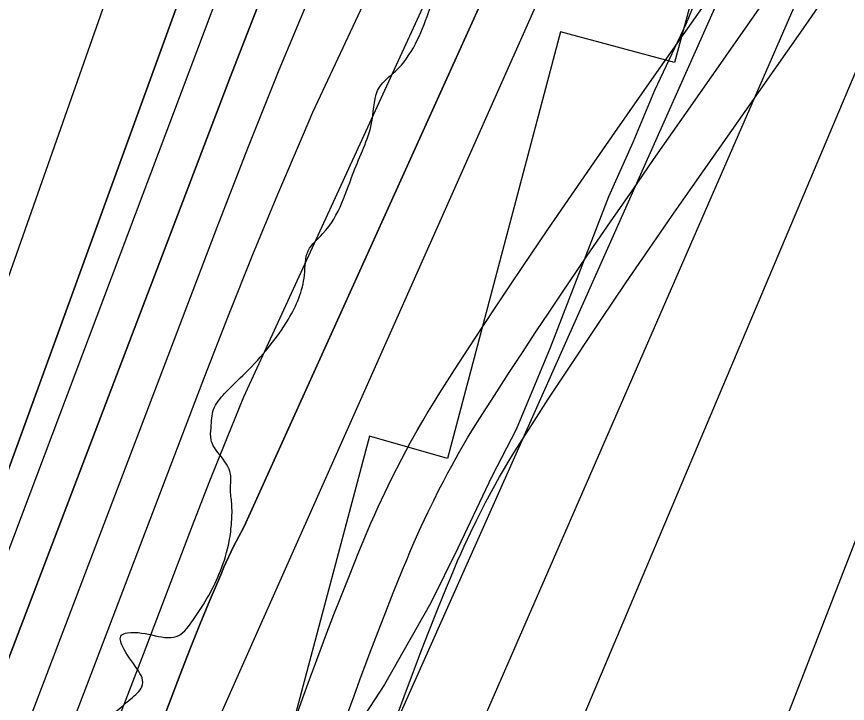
# Model space of a CAD drawing. Extents: x 3279314 to 3317160, y 734079 to 759431.
# Drawn here: x 3311127.7 to 3311391.1, y 742444.3 to 742662.2 of the extents above; entities that cross this region are included whole.
import ezdxf

# ---------------------------------------------------------------- set-up
doc = ezdxf.new("R2010")
doc.units = 0
for name, color, linetype in [('V-RIVR-EDGE', 7, 'Continuous'), ('V-ROAD-CNTR', 7, 'Continuous'), ('V-RRAP-RVMT', 7, 'Continuous'), ('V-SITE-VEGE', 7, 'Continuous'), ('V-TOPO-DPTH', 7, 'Continuous'), ('V-TOPO-MAJR', 7, 'Continuous'), ('V-TOPO-MINR', 7, 'Continuous'), ('V-TOPO-WATR', 7, 'Continuous'), ('V-WETL-SWMP', 7, 'Continuous')]:
    doc.layers.add(name, color=color, linetype=linetype)

msp = doc.modelspace()

# ---------------------------------------------------------------- linework, layer by layer
at = {"layer": 'V-RIVR-EDGE'}
msp.add_spline([(3310747.15, 741422.06), (3310761.27, 741436.93), (3310772.16, 741448.54), (3310772.95, 741451.64), (3310772.56, 741453.19), (3310772.21, 741467.15), (3310772.61, 741472.19), (3310775.33, 741474.12), (3310776.11, 741477.23), (3310778.06, 741481.1), (3310778.46, 741484.98), (3310773.05, 741494.68), (3310773.84, 741499.34), (3310775.79, 741504.37), (3310780.07, 741508.63), (3310785.89, 741512.1), (3310795.63, 741530.31), (3310825.21, 741572.12), (3310845.06, 741601.54), (3310855.18, 741615.48), (3310863.33, 741620.88), (3310868.4, 741629.02), (3310883.19, 741654.19), (3310883.99, 741660.39), (3310891, 741675.88), (3310896.85, 741688.67), (3310901.53, 741697.96), (3310902.33, 741706.1), (3310905.45, 741716.18), (3310909.36, 741728.58), (3310914.03, 741736.71), (3310917.53, 741740.19), (3310923, 741754.53), (3310933.94, 741786.3), (3310941.35, 741805.29), (3310953.85, 741842.87), (3310965.15, 741864.56), (3310977.64, 741894.39), (3310990.11, 741919.18), (3311002.96, 741940.86), (3311006.46, 741946.29), (3311012.68, 741950.15), (3311016.96, 741957.12), (3311022.03, 741967.58), (3311022.04, 741972.23), (3311022.06, 741982.31), (3311022.86, 741990.84), (3311027.17, 742006.73), (3311033.04, 742029.98), (3311035.01, 742042.78), (3311036.22, 742059.84), (3311037.05, 742082.33), (3311037.48, 742099.39), (3311041.77, 742109.85), (3311041.78, 742116.06), (3311042.18, 742121.1), (3311045.29, 742122.64), (3311048.4, 742124.57), (3311051.13, 742129.99), (3311053.47, 742138.91), (3311056.59, 742142), (3311058.53, 742145.1), (3311058.94, 742155.18), (3311061.67, 742160.6), (3311067.12, 742166.02), (3311068.72, 742186.57), (3311068.74, 742196.26), (3311069.14, 742198.98), (3311072.24, 742201.68), (3311075.36, 742205.17), (3311079.24, 742207.48), (3311086.67, 742233.45), (3311085.13, 742236.17), (3311085.14, 742242.37), (3311089.43, 742249.73), (3311096.04, 742257.47), (3311105.36, 742263.26), (3311103.82, 742266.37), (3311108.48, 742271.01), (3311115.88, 742281.85), (3311117.83, 742289.22), (3311122.13, 742302.39), (3311129.54, 742317.5), (3311134.99, 742326.4), (3311141.62, 742341.12), (3311152.54, 742368.24), (3311150.24, 742377.17), (3311150.64, 742380.66), (3311162.31, 742395.36), (3311161.53, 742395.75), (3311151.07, 742400.04), (3311148.76, 742405.09), (3311149.94, 742412.46), (3311150.35, 742423.7), (3311155.04, 742437.26), (3311163.98, 742445.77), (3311167.48, 742449.64), (3311161.31, 742462.46), (3311160.93, 742465.95), (3311162.87, 742466.72), (3311179.16, 742465.9), (3311183.82, 742470.93), (3311192.39, 742486.42), (3311195.13, 742495.72), (3311195.92, 742501.93), (3311195.94, 742507.74), (3311195.56, 742512.4), (3311195.57, 742517.05), (3311192.1, 742523.26), (3311189.39, 742527.93), (3311189.4, 742531.8), (3311190.19, 742537.62), (3311193.69, 742542.65), (3311200.3, 742549.23), (3311213.92, 742566.26), (3311218.99, 742580.21), (3311220.18, 742587.96), (3311224.84, 742593.38), (3311234.98, 742613.9), (3311240.45, 742629.4), (3311242.8, 742639.87), (3311247.85, 742644.9), (3311258.37, 742663.49), (3311264.22, 742676.66), (3311266.55, 742679.75), (3311284.03, 742689.02), (3311288.31, 742696.37), (3311293.38, 742706.45), (3311294.17, 742715.36), (3311293.8, 742720.79), (3311295.36, 742724.28), (3311298.86, 742729.7), (3311303.16, 742743.65), (3311303.18, 742751.79), (3311303.59, 742757.22), (3311304.76, 742763.42), (3311309.83, 742773.88), (3311319.58, 742795.58), (3311324.64, 742802.16), (3311332.42, 742814.55), (3311339.81, 742819.96), (3311347.2, 742828.47), (3311350.71, 742838.16), (3311350.72, 742842.42), (3311349.58, 742850.57), (3311349.98, 742855.22), (3311352.71, 742861.81), (3311361.28, 742877.3), (3311366.72, 742882.33), (3311372.18, 742893.95), (3311375.31, 742905.19), (3311388.96, 742936.95), (3311408.46, 742981.89), (3311418.2, 743001.25), (3311424.81, 743008.61), (3311432.6, 743021), (3311438.45, 743033.39), (3311438.07, 743037.27), (3311433.43, 743043.1), (3311433.83, 743046.59), (3311437.33, 743050.07), (3311441.6, 743052), (3311445.88, 743057.03), (3311448.63, 743073.31), (3311456.81, 743089.19), (3311472.38, 743112.03), (3311480.95, 743125.97), (3311482.91, 743136.44), (3311492.26, 743150.76), (3311492.65, 743155.42), (3311492.67, 743160.07), (3311495.77, 743161.61), (3311500.43, 743161.99), (3311508.6, 743173.22), (3311523.01, 743197.22), (3311534.32, 743223.95), (3311544.45, 743244.87), (3311561.99, 743278.57), (3311577.18, 743305.29), (3311604.83, 743353.31), (3311621.21, 743390.49), (3311639.14, 743426.13), (3311651.2, 743442.39), (3311662.88, 743461.36), (3311672.23, 743477.24), (3311680.45, 743507.46), (3311680.88, 743525.69), (3311684.8, 743542.74), (3311697.32, 743588.47), (3311707.1, 743621.02), (3311721.14, 743655.89), (3311734.41, 743686.5), (3311736.38, 743700.06), (3311739.9, 743713.24), (3311739.93, 743722.94), (3311739.94, 743727.59), (3311741.49, 743729.91), (3311746.17, 743737.27), (3311747.35, 743747.74), (3311748.93, 743755.49), (3311752.05, 743766.34), (3311755.59, 743785.72), (3311758.35, 743802), (3311760.7, 743811.3), (3311763.81, 743814.79), (3311768.47, 743818.26), (3311774.69, 743822.9), (3311780.53, 743834.52), (3311784.45, 743850.41), (3311786.46, 743878.33), (3311787.65, 743888.8), (3311789.21, 743891.9), (3311789.61, 743900.04), (3311789.24, 743905.86), (3311786.94, 743916.72), (3311786.19, 743926.81), (3311786.21, 743936.5), (3311791.67, 743946.57), (3311801.41, 743965.94), (3311807.65, 743981.05), (3311809.63, 743995.78), (3311810.84, 744015.94), (3311809.34, 744037.27), (3311800.08, 744055.13), (3311797.77, 744062.12), (3311797.79, 744068.33), (3311798.19, 744076.08), (3311793.94, 744081.13), (3311782.74, 744099.39), (3311771.54, 744118.03), (3311765.4, 744143.25), (3311761.57, 744163.04), (3311761.21, 744176.23), (3311763.57, 744188.24), (3311763.73, 744251.84), (3311761.87, 744283.64), (3311758.45, 744312.74), (3311753.47, 744337.18), (3311747.32, 744362.02), (3311746.96, 744373.26), (3311744.68, 744392.66), (3311742.01, 744411.28), (3311738.17, 744425.25), (3311736.65, 744435.73), (3311732.02, 744447.76), (3311725.49, 744470.66), (3311719.34, 744494.71), (3311717.06, 744513.33), (3311705.96, 744572.31), (3311696.76, 744617.7), (3311694.49, 744640.2), (3311694.53, 744654.16), (3311703.54, 744690.59), (3311707.88, 744720.06), (3311710.67, 744750.69), (3311711.89, 744773.56), (3311709.62, 744797.23), (3311706.57, 744820.11), (3311700.78, 744830.6), (3311700.41, 744838.36), (3311702.4, 744857.74), (3311707.54, 744896.12), (3311711.09, 744922.87), (3311725.17, 744972.09), (3311744.31, 745024.39), (3311756.41, 745056.94), (3311759.15, 745068.95), (3311759.57, 745082.52), (3311759.65, 745112), (3311754.68, 745143.42), (3311747.79, 745176.79), (3311742.05, 745210.93), (3311741.31, 745224.51), (3311742.13, 745240.4), (3311741.4, 745260.96), (3311735.26, 745285.79), (3311730.24, 745296.28), (3311724.07, 745311.03), (3311721.77, 745321.5), (3311718.33, 745338.58), (3311704.47, 745381.66), (3311698.68, 745391.37), (3311697.52, 745395.64), (3311694.47, 745413.87), (3311694.48, 745418.52), (3311698.37, 745424.72), (3311703.83, 745435.56), (3311704.24, 745445.26), (3311703.1, 745454.18), (3311703.12, 745461.94), (3311703.15, 745473.18), (3311702.03, 745491.41), (3311702.44, 745502.66), (3311704.05, 745524.76), (3311702.54, 745540.66), (3311698.7, 745556.57), (3311694.07, 745565.5), (3311683.25, 745580.65), (3311676.28, 745585.32), (3311673.96, 745589.59), (3311673.98, 745597.35), (3311671.69, 745612.87), (3311671.7, 745617.91), (3311673.27, 745623.34), (3311672.9, 745629.15), (3311669.43, 745637.69), (3311666.72, 745640.03), (3311662.07, 745643.14), (3311657.03, 745644.32), (3311648.5, 745643.17), (3311641.91, 745645.13), (3311638.43, 745648.63), (3311636.51, 745655.61), (3311631.51, 745675.4), (3311626.14, 745696.36), (3311621.54, 745718.48), (3311619.31, 745758.04), (3311618.96, 745773.94), (3311619.37, 745782.47), (3311620.16, 745790.22), (3311620.57, 745799.14), (3311621.38, 745810), (3311621.02, 745821.63), (3311618.73, 745835.6), (3311611.04, 745862.76), (3311604.48, 745877.52), (3311597.54, 745894.21), (3311590.61, 745914.39), (3311586.38, 745928.36), (3311565.19, 745983.48), (3311553.63, 746012.99), (3311544.78, 746042.48), (3311533.99, 746070.04), (3311521.28, 746106.53), (3311510.15, 746151.93), (3311505.19, 746184.51), (3311496.37, 746224.87), (3311490.22, 746250.48), (3311484.08, 746273.76), (3311478.31, 746293.17), (3311471, 746317.23), (3311471.42, 746330.8), (3311471.45, 746343.21), (3311471.47, 746351.74), (3311473.82, 746360.27), (3311476.93, 746363.36), (3311479.66, 746369.17), (3311482.4, 746378.08), (3311481.3, 746405.23), (3311479.4, 746420.75), (3311474.01, 746438.6), (3311466.69, 746454.91), (3311460.5, 746461.13), (3311455.86, 746468.12), (3311452, 746477.05), (3311449.7, 746486.36), (3311444.7, 746501.5), (3311438.9, 746511.21), (3311428.07, 746521.32), (3311424.97, 746523.65), (3311423.05, 746528.7), (3311419.2, 746539.95), (3311414.56, 746547.72), (3311409.92, 746553.55), (3311400.25, 746564.04), (3311389.43, 746577.64), (3311381.69, 746585.81), (3311379.76, 746588.14), (3311379.38, 746592.02), (3311373.99, 746605.99), (3311366.29, 746629.28), (3311359.73, 746641.71), (3311346.97, 746656.09), (3311338.85, 746669.29), (3311329.22, 746695.3), (3311318.42, 746718.59), (3311316.9, 746728.68), (3311312.66, 746739.55), (3311306.51, 746761.67), (3311297.26, 746785.35), (3311290.32, 746803.2), (3311282.59, 746811.75), (3311274.09, 746825.35), (3311272.95, 746836.6), (3311269.12, 746852.89), (3311251.75, 746888.62), (3311235.93, 746920.45), (3311213.94, 746964.72), (3311200.05, 746995), (3311194.29, 747019.45), (3311190.45, 747034.58), (3311185.04, 747041.19), (3311184.66, 747044.68), (3311184.3, 747056.31), (3311182.77, 747064.46), (3311176.22, 747081.54), (3311170.07, 747103.27), (3311165.07, 747118.41), (3311158.51, 747132.39), (3311154.66, 747146.36), (3311151.59, 747156.83), (3311148.89, 747164.21), (3311146.21, 747178.18), (3311143.91, 747189.82), (3311142.78, 747203.39), (3311139.32, 747215.04), (3311130.06, 747234.45), (3311113.14, 747290.33), (3311105.06, 747316.34)], degree=3, dxfattribs=at)
at = {"layer": 'V-ROAD-CNTR'}
for points in [[(3311216.13, 742439.51), (3311218.51, 742446.15), (3311220.62, 742451.95), (3311222.49, 742457.03), (3311225.81, 742465.88), (3311228.35, 742472.53), (3311230.29, 742477.52), (3311233.23, 742484.97), (3311236.23, 742492.42), (3311237.58, 742495.67), (3311238.86, 742498.72), (3311240.09, 742501.56), (3311241.27, 742504.22), (3311242.41, 742506.73), (3311244.56, 742511.34), (3311246.52, 742515.37), (3311248.28, 742518.89), (3311249.85, 742521.95), (3311251.26, 742524.61), (3311252.53, 742526.96), (3311254.76, 742530.96), (3311256.5, 742533.98), (3311257.84, 742536.25), (3311259.87, 742539.59), (3311261.93, 742542.88), (3311266.61, 742550.18), (3311271.15, 742557.19), (3311275.58, 742563.96), (3311279.9, 742570.49), (3311284.1, 742576.79), (3311288.2, 742582.89), (3311296.15, 742594.63), (3311303.66, 742605.6), (3311310.74, 742615.84), (3311317.39, 742625.42), (3311329.88, 742643.3), (3311351.72, 742674.51)], [(3311248.79, 742441.64), (3311250.61, 742446.58), (3311253.87, 742455.26), (3311256.34, 742461.74), (3311258.22, 742466.58), (3311261.1, 742473.85), (3311264.01, 742481.1), (3311265.26, 742484.11), (3311266.44, 742486.91), (3311267.57, 742489.52), (3311268.65, 742491.96), (3311269.67, 742494.2), (3311271.66, 742498.46), (3311273.43, 742502.12), (3311275.02, 742505.3), (3311276.44, 742508.06), (3311277.71, 742510.45), (3311278.83, 742512.52), (3311280.87, 742516.17), (3311282.42, 742518.86), (3311283.58, 742520.84), (3311285.4, 742523.84), (3311287.28, 742526.83), (3311291.83, 742533.93), (3311296.29, 742540.82), (3311300.65, 742547.47), (3311304.9, 742553.9), (3311309.04, 742560.11), (3311313.07, 742566.12), (3311320.94, 742577.74), (3311328.38, 742588.6), (3311335.4, 742598.76), (3311342.01, 742608.27), (3311354.46, 742626.11), (3311376.32, 742657.33), (3311384.51, 742669.09)], [(3311232.62, 742441.05), (3311234.71, 742446.79), (3311236.55, 742451.81), (3311239.84, 742460.57), (3311242.35, 742467.13), (3311244.26, 742472.05), (3311247.16, 742479.41), (3311250.12, 742486.76), (3311251.42, 742489.89), (3311252.65, 742492.81), (3311253.83, 742495.54), (3311254.96, 742498.09), (3311256.04, 742500.46), (3311258.11, 742504.9), (3311259.97, 742508.75), (3311261.65, 742512.09), (3311263.15, 742515), (3311264.49, 742517.53), (3311265.68, 742519.74), (3311267.82, 742523.57), (3311269.46, 742526.42), (3311270.71, 742528.55), (3311272.64, 742531.71), (3311274.6, 742534.86), (3311279.22, 742542.06), (3311283.72, 742549.01), (3311288.12, 742555.71), (3311292.4, 742562.19), (3311296.57, 742568.45), (3311300.63, 742574.5), (3311308.55, 742586.19), (3311316.02, 742597.1), (3311323.07, 742607.3), (3311329.7, 742616.84), (3311342.17, 742634.7), (3311364.02, 742665.92)], [(3311232.62, 742441.05), (3311234.71, 742446.79), (3311236.55, 742451.81), (3311239.84, 742460.57), (3311242.35, 742467.13), (3311244.26, 742472.05), (3311247.16, 742479.41), (3311250.12, 742486.76), (3311251.42, 742489.89), (3311252.65, 742492.81), (3311253.83, 742495.54), (3311254.96, 742498.09), (3311256.04, 742500.46), (3311258.11, 742504.9), (3311259.97, 742508.75), (3311261.65, 742512.09), (3311263.15, 742515), (3311264.49, 742517.53), (3311265.68, 742519.74), (3311267.82, 742523.57), (3311269.46, 742526.42), (3311270.71, 742528.55), (3311272.64, 742531.71), (3311274.6, 742534.86), (3311279.22, 742542.06), (3311283.72, 742549.01), (3311288.12, 742555.71), (3311292.4, 742562.19), (3311296.57, 742568.45), (3311300.63, 742574.5), (3311308.55, 742586.19), (3311316.02, 742597.1), (3311323.07, 742607.3), (3311329.7, 742616.84), (3311342.17, 742634.7), (3311364.02, 742665.92)]]:
    msp.add_lwpolyline(points, dxfattribs=at)
at = {"layer": 'V-RRAP-RVMT'}
for p, q in [((3311372.88, 742783.66), (3311336.32, 742647.68)), ((3311300.16, 742657.39), (3311264.36, 742522.01)), ((3311336.32, 742647.68), (3311300.16, 742657.39)), ((3311239.64, 742529.11), (3311203.18, 742392.24)), ((3311264.36, 742522.01), (3311239.64, 742529.11))]:
    msp.add_line(p, q, dxfattribs=at)
at = {"layer": 'V-SITE-VEGE'}
for p, q in [((3311345.42, 742673.34), (3311340.03, 742659.99)), ((3311340.03, 742659.99), (3311330, 742638.79)), ((3311330, 742638.79), (3311323.07, 742622.3)), ((3311323.07, 742622.3), (3311315.37, 742605.02)), ((3311315.37, 742605.02), (3311296.91, 742557.14)), ((3311296.91, 742557.14), (3311286.13, 742531.24)), ((3311286.13, 742531.24), (3311278.4, 742516.31)), ((3311278.4, 742516.31), (3311267.6, 742493.54)), ((3311267.6, 742493.54), (3311259.11, 742476.26)), ((3311259.11, 742476.26), (3311244.42, 742450.33)), ((3311244.42, 742450.33), (3311233.57, 742433.81))]:
    msp.add_line(p, q, dxfattribs=at)
at = {"layer": 'V-TOPO-DPTH'}
for points in [[(3311655.74, 743608.23), (3311287.17, 742845.58), (3311273.57, 742823.73), (3311261.5, 742801), (3311250.46, 742777.67), (3311244.88, 742764.74), (3311232.02, 742734.43), (3311219.42, 742704), (3311207.23, 742673.42), (3311195.3, 742642.72), (3311115.76, 742434.06), (3311110.61, 742420.71), (3311105.39, 742407.39), (3311100.05, 742394.12), (3311094.64, 742380.88), (3310637.07, 741273.78)], [(3311655.74, 743608.23), (3311287.17, 742845.58), (3311273.57, 742823.73), (3311261.5, 742801), (3311250.46, 742777.67), (3311244.88, 742764.74), (3311232.02, 742734.43), (3311219.42, 742704), (3311207.23, 742673.42), (3311195.3, 742642.72), (3311115.76, 742434.06), (3311110.61, 742420.71), (3311105.39, 742407.39), (3311100.05, 742394.12), (3311094.64, 742380.88), (3310637.07, 741273.78)], [(3310513.38, 741243.62), (3311048.55, 742381.01), (3311057.32, 742400.22), (3311065.79, 742419.57), (3311073.8, 742439.1), (3311081.51, 742458.77), (3311088.93, 742478.56), (3311096.25, 742498.38), (3311103.43, 742518.25), (3311110.51, 742538.16), (3311214.14, 742832.61), (3311233.64, 742886.2), (3311253.89, 742939.49), (3311275.26, 742992.34), (3311297.39, 743044.9), (3311570.82, 743595.19)], [(3310513.38, 741243.62), (3311048.55, 742381.01), (3311057.32, 742400.22), (3311065.79, 742419.57), (3311073.8, 742439.1), (3311081.51, 742458.77), (3311088.93, 742478.56), (3311096.25, 742498.38), (3311103.43, 742518.25), (3311110.51, 742538.16), (3311214.14, 742832.61), (3311233.64, 742886.2), (3311253.89, 742939.49), (3311275.26, 742992.34), (3311297.39, 743044.9), (3311570.82, 743595.19)], [(3310624.05, 741206.89), (3310732.31, 741449.7), (3310789.15, 741578.74), (3310845.19, 741708.12), (3310900.03, 741838.01), (3310954.09, 741968.25), (3311110.08, 742348.97), (3311120.42, 742374.48), (3311130.63, 742400.04), (3311140.66, 742425.67), (3311150.56, 742451.36), (3311187.44, 742548.13), (3311194.95, 742567.45), (3311202.63, 742586.71), (3311210.56, 742605.87), (3311218.66, 742624.96), (3311221.67, 742631.92), (3311228.86, 742647.21), (3311668.44, 743585.66)], [(3310624.05, 741206.89), (3310732.31, 741449.7), (3310789.15, 741578.74), (3310845.19, 741708.12), (3310900.03, 741838.01), (3310954.09, 741968.25), (3311110.08, 742348.97), (3311120.42, 742374.48), (3311130.63, 742400.04), (3311140.66, 742425.67), (3311150.56, 742451.36), (3311187.44, 742548.13), (3311194.95, 742567.45), (3311202.63, 742586.71), (3311210.56, 742605.87), (3311218.66, 742624.96), (3311221.67, 742631.92), (3311228.86, 742647.21), (3311668.44, 743585.66)], [(3310579.27, 741266.94), (3310800.11, 741744.33), (3310850.31, 741854.68), (3310899.56, 741965.45), (3310947.39, 742076.83), (3310994.28, 742188.63), (3311083.25, 742404.63), (3311084.91, 742408.75), (3311086.55, 742412.88), (3311088.13, 742417.04), (3311089.67, 742421.2), (3311204.45, 742736.83), (3311220.25, 742779.1), (3311236.54, 742821.17), (3311253.57, 742862.95), (3311271.09, 742904.53), (3311279.81, 742924.72), (3311294.43, 742955.43), (3311581.53, 743579.57)], [(3311581.53, 743579.57), (3311294.43, 742955.43), (3311279.81, 742924.72), (3311271.09, 742904.53), (3311253.57, 742862.95), (3311236.54, 742821.17), (3311220.25, 742779.1), (3311204.45, 742736.83), (3311089.67, 742421.2), (3311088.13, 742417.04), (3311086.55, 742412.88), (3311084.91, 742408.75), (3311083.25, 742404.63), (3310994.28, 742188.63), (3310947.39, 742076.83), (3310899.56, 741965.45), (3310850.31, 741854.68), (3310800.11, 741744.33), (3310579.27, 741266.94)], [(3311681.82, 743566.46), (3311199.86, 742500.49), (3311196.53, 742494.09), (3311193.47, 742487.54), (3311192.44, 742485.17), (3311189.11, 742477.31), (3311185.84, 742469.42), (3311182.68, 742461.49), (3311179.59, 742453.53), (3311171, 742431), (3311163.6, 742411.78), (3311156.12, 742392.59), (3311148.51, 742373.45), (3311140.81, 742354.35), (3311100.85, 742256.04), (3311072.83, 742187.92), (3311044.43, 742119.97), (3311015.47, 742052.25), (3310986.12, 741984.7), (3310648.23, 741215.56)]]:
    msp.add_lwpolyline(points, dxfattribs=at)
at = {"layer": 'V-TOPO-MAJR'}
msp.add_lwpolyline([(3310792.45, 741346.74), (3310836.26, 741446.42), (3310880.02, 741546.12), (3310923.73, 741645.84), (3310967.39, 741745.58), (3311227.06, 742339.19), (3311233.93, 742353.35), (3311241.5, 742367.08), (3311250.12, 742380.19), (3311768.36, 743569.78)], dxfattribs=at)
at = {"layer": 'V-TOPO-MINR'}
for points in [[(3310637.07, 741273.78), (3311094.64, 742380.88), (3311100.05, 742394.12), (3311105.39, 742407.39), (3311110.61, 742420.71), (3311115.76, 742434.06), (3311195.3, 742642.72), (3311207.23, 742673.42), (3311219.42, 742704), (3311232.02, 742734.43), (3311244.88, 742764.74), (3311250.46, 742777.67), (3311261.5, 742801), (3311273.57, 742823.73), (3311287.17, 742845.58), (3311655.74, 743608.23)], [(3310675.54, 741340.09), (3310707.53, 741412.54), (3310739.09, 741485.18), (3310769.98, 741558.09), (3310800.45, 741631.2), (3311102.34, 742364.93), (3311110.23, 742384.3), (3311118.01, 742403.72), (3311125.64, 742423.19), (3311133.16, 742442.71), (3311191.37, 742595.43), (3311201.09, 742620.44), (3311211.03, 742645.36), (3311221.29, 742670.15), (3311231.77, 742694.85), (3311235.99, 742704.63), (3311245.14, 742724.02), (3311255.13, 742742.93), (3311663.26, 743602.86)], [(3310513.38, 741243.62), (3311048.55, 742381.01), (3311057.32, 742400.22), (3311065.79, 742419.57), (3311073.8, 742439.1), (3311081.51, 742458.77), (3311088.93, 742478.56), (3311096.25, 742498.38), (3311103.43, 742518.25), (3311110.51, 742538.16), (3311214.14, 742832.61), (3311233.64, 742886.2), (3311253.89, 742939.49), (3311275.26, 742992.34), (3311297.39, 743044.9), (3311570.82, 743595.19)], [(3310701.97, 741219.5), (3310780.09, 741402.01), (3310831.84, 741522.11), (3310884.01, 741642.03), (3310936.77, 741761.69), (3310989.94, 741881.17), (3311186.93, 742320.88), (3311200.25, 742348.06), (3311214.77, 742374.53), (3311231.08, 742399.94), (3311758.6, 743584.32)], [(3310579.27, 741266.94), (3310800.11, 741744.33), (3310850.31, 741854.68), (3310899.56, 741965.45), (3310947.39, 742076.83), (3310994.28, 742188.63), (3311083.25, 742404.63), (3311084.91, 742408.75), (3311086.55, 742412.88), (3311088.13, 742417.04), (3311089.67, 742421.2), (3311204.45, 742736.83), (3311220.25, 742779.1), (3311236.54, 742821.17), (3311253.57, 742862.95), (3311271.09, 742904.53), (3311279.81, 742924.72), (3311294.43, 742955.43), (3311581.53, 743579.57)], [(3310633.57, 741210.26), (3310843.71, 741682.53), (3310895.61, 741800.66), (3310946.77, 741919.11), (3310996.82, 742038.03), (3311046.13, 742157.26), (3311117.84, 742333), (3311130.63, 742364.65), (3311143.27, 742396.35), (3311155.69, 742428.15), (3311167.95, 742460.01), (3311183.52, 742500.83), (3311188.82, 742514.47), (3311194.24, 742528.07), (3311199.83, 742541.59), (3311675.13, 743576.06)], [(3310615.15, 741280.16), (3310671.3, 741404.53), (3310714.89, 741502.36), (3310757.84, 741600.46), (3310799.83, 741698.99), (3310841.17, 741797.79), (3311087.75, 742395.24), (3311090.9, 742402.97), (3311094, 742410.71), (3311097.02, 742418.48), (3311100, 742426.27), (3311199.47, 742689.92), (3311213.51, 742726.34), (3311227.88, 742762.62), (3311242.76, 742798.69), (3311257.98, 742834.63), (3311265.06, 742851.03), (3311277.93, 742878.13), (3311292.01, 742904.52), (3311307.94, 742929.84), (3311586.88, 743571.76)], [(3310648.23, 741215.56), (3310986.12, 741984.7), (3311015.47, 742052.25), (3311044.43, 742119.97), (3311072.83, 742187.92), (3311100.85, 742256.04), (3311140.81, 742354.35), (3311148.51, 742373.45), (3311156.12, 742392.59), (3311163.6, 742411.78), (3311171, 742431), (3311179.59, 742453.53), (3311182.68, 742461.49), (3311185.84, 742469.42), (3311189.11, 742477.31), (3311192.44, 742485.17), (3311193.47, 742487.54), (3311196.53, 742494.09), (3311199.86, 742500.49), (3311681.82, 743566.46)], [(3310675.66, 741225.8), (3311121.86, 742274.31), (3311129.89, 742293.32), (3311137.85, 742312.36), (3311145.72, 742331.44), (3311153.52, 742350.55), (3311164.59, 742377.89), (3311166.78, 742383.35), (3311168.96, 742388.82), (3311171.09, 742394.31), (3311173.21, 742399.81), (3311175.66, 742406.26), (3311176.55, 742408.53), (3311177.45, 742410.79), (3311178.38, 742413.04), (3311179.33, 742415.28), (3311179.59, 742415.88), (3311180.48, 742417.79), (3311181.45, 742419.66), (3311182.52, 742421.47), (3311183.67, 742423.23), (3311184.9, 742424.94), (3311186.19, 742426.62), (3311688.5, 743556.87)], [(3310756.32, 741177.08), (3311189.48, 742185.13), (3311202.06, 742214.4), (3311214.65, 742243.68), (3311227.24, 742272.95), (3311239.83, 742302.22), (3311262.99, 742356.04), (3311264.12, 742358.33), (3311265.4, 742360.52), (3311266.9, 742362.57), (3311268.55, 742364.52), (3311270.44, 742366.11), (3311272.49, 742367.38), (3311274.77, 742368.16), (3311277.2, 742368.6), (3311778.1, 743555.24)]]:
    msp.add_lwpolyline(points, dxfattribs=at)
at = {"layer": 'V-TOPO-WATR'}
msp.add_lwpolyline([(3310624.05, 741206.89), (3310732.31, 741449.7), (3310789.15, 741578.74), (3310845.19, 741708.12), (3310900.03, 741838.01), (3310954.09, 741968.25), (3311110.08, 742348.97), (3311120.42, 742374.48), (3311130.63, 742400.04), (3311140.66, 742425.67), (3311150.56, 742451.36), (3311187.44, 742548.13), (3311194.95, 742567.45), (3311202.63, 742586.71), (3311210.56, 742605.87), (3311218.66, 742624.96), (3311221.67, 742631.92), (3311228.86, 742647.21), (3311668.44, 743585.66)], dxfattribs=at)
at = {"layer": 'V-WETL-SWMP'}
msp.add_line((3311459.09, 742664.44), (3311368.01, 742430.07), dxfattribs=at)
msp.add_line((3311459.09, 742664.44), (3311368.01, 742430.07), dxfattribs=at)

doc.saveas('drawing.dxf')
